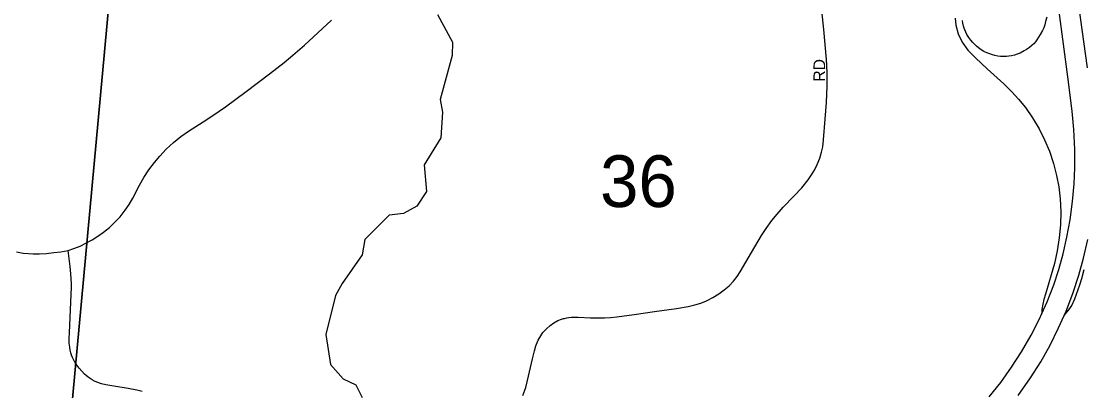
# Model space of a CAD drawing. Extents: x 1410790 to 1770854, y 448063 to 770588.
# Drawn here: x 1529770 to 1534318, y 653140 to 654721 of the extents above; entities that cross this region are included whole.
import ezdxf

# ---------------------------------------------------------------- set-up
doc = ezdxf.new("R2010")
doc.units = 0
for name, color, linetype in [('GM_X_City_Street', 7, 'Continuous'), ('GM_X_City_Street_Text', 7, 'Continuous'), ('GM_X_Interchange_Ramps', 7, 'Continuous'), ('GM_X_Minor_River', 7, 'Continuous'), ('GM_X_Section', 7, 'Continuous'), ('GM_X_Section_Text', 7, 'Continuous'), ('GM_X_State_Route', 7, 'Continuous')]:
    doc.layers.add(name, color=color, linetype=linetype)

msp = doc.modelspace()

# ---------------------------------------------------------------- linework, layer by layer
at = {"layer": 'GM_X_City_Street'}
for points in [[(1531917.6, 653119.5), (1531929.4, 653154), (1531942, 653201.9), (1531957.8, 653275.8), (1531966.3, 653310.6), (1531973, 653332.1), (1531982.9, 653355.6), (1531994, 653375.1), (1532003.3, 653388.1), (1532018.4, 653404.4), (1532034.4, 653418.9), (1532050.3, 653430.5), (1532066.9, 653439.5), (1532083.1, 653445.5), (1532091.3, 653448.2), (1532095.6, 653449.3), (1532105.1, 653451.2), (1532113.7, 653452.4), (1532124.8, 653453.7), (1532131.2, 653454.2), (1532154.2, 653454.3), (1532206.7, 653452.2), (1532236.4, 653451.3), (1532266.1, 653451.9), (1532292.4, 653453.2), (1532318.7, 653455.4), (1532393.6, 653465.1), (1532481.2, 653478.4), (1532575.2, 653491.9), (1532624.1, 653499.8), (1532653.2, 653506.6), (1532678.5, 653514.6), (1532703.2, 653524.5), (1532730, 653538), (1532755.5, 653553.7), (1532779.5, 653571.5), (1532799.6, 653589), (1532818.1, 653608.2), (1532835, 653628.8), (1532848, 653648.2), (1532895.2, 653731), (1532938.7, 653803.9), (1532958.3, 653833.8), (1532983.3, 653868), (1533006, 653895.6), (1533031.9, 653924.9), (1533077.5, 653972.1), (1533110.8, 654008.5), (1533138.1, 654041.7), (1533153.3, 654063.4), (1533165.2, 654083.4), (1533177.1, 654107.3), (1533188.1, 654135.1), (1533195.7, 654160.7), (1533200.5, 654183.5), (1533204.4, 654213), (1533211.7, 654301.4), (1533216.8, 654373.5), (1533220.3, 654442.4), (1533220.2, 654477.1), (1533219.8, 654497.2), (1533218.2, 654532.5), (1533216.6, 654556.7), (1533204.7, 654685), (1533196.8, 654766.4)], [(1529970.6, 653740), (1529994.5, 653747.7), (1530021.8, 653758.4), (1530045.9, 653770.6), (1530073.6, 653785.7), (1530098.5, 653801), (1530122.3, 653817.7), (1530147.4, 653838.3), (1530171, 653860.6), (1530193, 653884.4), (1530215.5, 653912.2), (1530232.2, 653936.1), (1530248.4, 653964), (1530276.5, 654019.7), (1530294.3, 654051.3), (1530316.1, 654084.6), (1530339.9, 654116.3), (1530363.4, 654144), (1530390.8, 654172.6), (1530422.3, 654201.8), (1530453.1, 654226.8), (1530485.5, 654249.7), (1530549.2, 654290.2), (1530590.3, 654317.1), (1530643.9, 654354.5), (1530733.5, 654420.5), (1530832.9, 654495.6), (1530895, 654543.9), (1530932.9, 654575.1), (1530982.3, 654618.1), (1531098.2, 654724.8)], [(1529749.1, 653733.5), (1529777.9, 653728.8), (1529800.8, 653726.7), (1529820.9, 653725.7), (1529848.6, 653725.9), (1529878.8, 653727.5), (1529909.3, 653730.5), (1529939.6, 653734.5), (1529970.6, 653740)], [(1530287.9, 653136.1), (1530265.1, 653142.2), (1530227.8, 653148.7), (1530166.8, 653158.5), (1530132.8, 653164.2), (1530113, 653169.2), (1530094.2, 653176), (1530083.5, 653180.9), (1530074.1, 653185.9), (1530064.7, 653191.7), (1530056.6, 653197.4), (1530048.5, 653204.1), (1530040.8, 653211.1), (1530029.2, 653223.2), (1530018.5, 653236), (1530009.5, 653247.5), (1530001.4, 653259.1), (1529995.1, 653270.1), (1529989.2, 653282.2), (1529985.5, 653291.9), (1529982.4, 653301.4), (1529979.6, 653312.6), (1529977.5, 653326.6), (1529976.3, 653335.1), (1529975.9, 653342.5), (1529975.5, 653364.5), (1529976.6, 653387), (1529982.1, 653518.2), (1529984.7, 653582.5), (1529984.9, 653596.8), (1529984.1, 653618.6), (1529982.9, 653639.3), (1529979.6, 653670.5), (1529970.6, 653740)]]:
    msp.add_lwpolyline(points, dxfattribs=at)
at = {"layer": 'GM_X_Interchange_Ramps'}
for points in [[(1533767.5, 654733.7), (1533770.2, 654704.4), (1533779.7, 654666.3), (1533796.9, 654630.9), (1533822.1, 654596.6), (1533854, 654563.5), (1533904.8, 654516.8), (1533975.7, 654453.1), (1534010.6, 654418.3), (1534039.2, 654386.7), (1534068.1, 654351.1), (1534098.2, 654308), (1534126.8, 654260.1), (1534150.4, 654213.2), (1534170.8, 654164.7), (1534188.8, 654111.9), (1534202, 654061.1), (1534211, 654012.7), (1534217.2, 653960.5), (1534219.9, 653904.8), (1534218.4, 653849), (1534213.2, 653793.4), (1534204.4, 653738.3), (1534192.1, 653683.8), (1534153.8, 653552.9), (1534147.7, 653530.4), (1534142.5, 653509.7), (1534138.4, 653487.4), (1534138.4, 653469.6)], [(1534159.2, 654738.4), (1534154.6, 654719.2), (1534150.7, 654705.7), (1534146.5, 654692.6), (1534141.5, 654681.6), (1534131.2, 654663.2), (1534124.9, 654652.6), (1534117.4, 654641.6), (1534110.7, 654632.4), (1534103.6, 654624.6), (1534096.8, 654617.9), (1534085.5, 654607.9), (1534072.8, 654599.1), (1534062.8, 654593.4), (1534046.1, 654584.5), (1534033.1, 654579.6), (1534021.3, 654575.7), (1534008.9, 654573.2), (1533997.9, 654571.4), (1533987, 654570.3), (1533976.1, 654569.9), (1533961.1, 654570), (1533950, 654571.6), (1533937.3, 654573.9), (1533927.6, 654576.5), (1533912.2, 654582), (1533903, 654585.6), (1533890.2, 654591.6), (1533878.5, 654598), (1533867.5, 654606.5), (1533859, 654613.9), (1533842.7, 654630.1), (1533834.2, 654639.8), (1533826.7, 654650.8), (1533818.2, 654664.6), (1533813.2, 654674.5), (1533809.3, 654683.4), (1533806.3, 654691.4), (1533803.7, 654700.1), (1533800.8, 654712.5), (1533798.9, 654723.7)], [(1534234.1, 653461.6), (1534258.5, 653491), (1534266.8, 653504), (1534279.2, 653533), (1534300.5, 653593), (1534309.3, 653620.5), (1534320.2, 653658.3)]]:
    msp.add_lwpolyline(points, dxfattribs=at)
at = {"layer": 'GM_X_Minor_River'}
msp.add_lwpolyline([(1531551.9, 654749.3), (1531615.7, 654631.7), (1531614.5, 654573.6), (1531562.7, 654386.2), (1531573.6, 654331.8), (1531565.4, 654221.8), (1531495, 654106.9), (1531504.7, 653992.5), (1531463.4, 653929.2), (1531406.7, 653898.3), (1531344.5, 653891.5), (1531240.2, 653787.4), (1531228.9, 653721.5), (1531144.3, 653599), (1531115.2, 653547.4), (1531073.8, 653379.9), (1531093.3, 653251.2), (1531148.2, 653189.9), (1531201.7, 653164.8), (1531228.7, 653110.1)], dxfattribs=at)
at = {"layer": 'GM_X_Section'}
for points in [[(1525172.7, 657070.1), (1530204.9, 656579), (1530308.8, 656571.2), (1529818.7, 651249.1), (1524666.4, 651730.2)], [(1535655.6, 656010.7), (1535136.5, 650861.1), (1529818.7, 651249.1), (1530308.8, 656571.2)]]:
    msp.add_lwpolyline(points, close=True, dxfattribs=at)
at = {"layer": 'GM_X_State_Route'}
for points in [[(1533913.6, 653113.6), (1533962.7, 653175.5), (1534008.5, 653239.8), (1534051.3, 653306.2), (1534092.5, 653377.3), (1534128.6, 653447.6), (1534138.4, 653469.6), (1534160.7, 653519.8), (1534189.2, 653593.4), (1534211.1, 653659), (1534229.9, 653725.5), (1534246.1, 653796), (1534259.5, 653870.5), (1534270, 653948.8), (1534276.6, 654024.2), (1534279.5, 654093.2), (1534279.2, 654172.1), (1534275.1, 654257.6), (1534268.2, 654336.2), (1534250.3, 654482.8), (1534213, 654762.5)], [(1534334.5, 654521.9), (1534297.3, 654788.3)], [(1534037.2, 653119.8), (1534089.9, 653194.8), (1534133.6, 653263.9), (1534173.9, 653335), (1534210.5, 653408.2), (1534234.1, 653461.6), (1534242.2, 653480), (1534271.6, 653556.3), (1534297.3, 653633.9), (1534317.3, 653706.4), (1534335.3, 653786.2)]]:
    msp.add_lwpolyline(points, dxfattribs=at)

# ---------------------------------------------------------------- texts
at = {"layer": 'GM_X_City_Street_Text'}
msp.add_text('RD', height=50, rotation=90, dxfattribs=at).set_placement((1533211.1, 654462.3))
at = {"layer": 'GM_X_Section_Text'}
msp.add_text('36', height=221, rotation=0, dxfattribs=at).set_placement((1532247.5, 653925.8))

doc.saveas('drawing.dxf')
